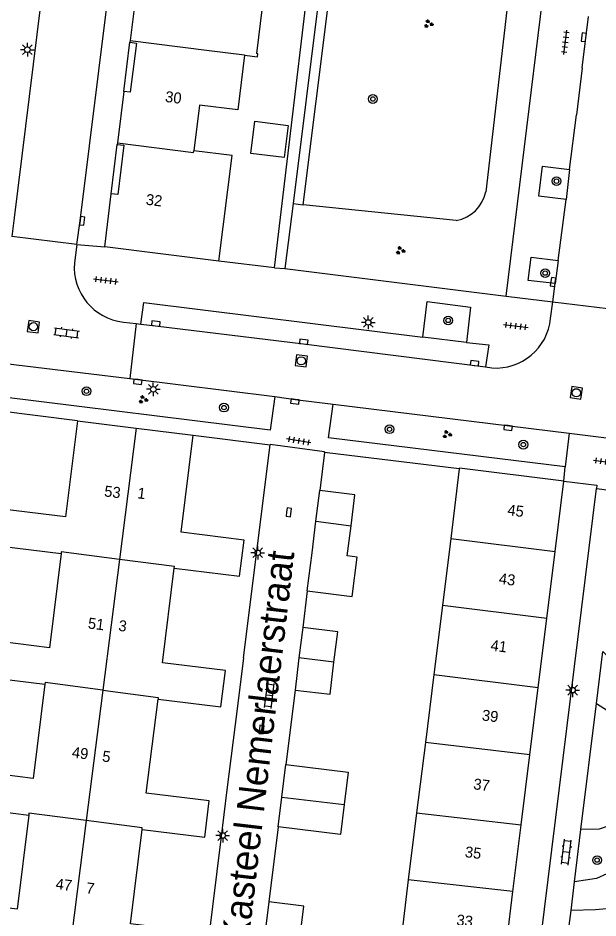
# Model space of a CAD drawing. Extents: x 131000 to 133014, y 396499 to 399001.
# Drawn here: x 131847.9 to 131900.8, y 396712.4 to 396794.5 of the extents above; entities that cross this region are included whole.
import ezdxf

# ---------------------------------------------------------------- set-up
doc = ezdxf.new("R2010")
doc.units = 0
for name, color, linetype in [('gg-afsc-erfafscheiding', 7, 'Continuous'), ('gg-afsc-muur', 7, 'Continuous'), ('gg-anno-huisnummerreeks BGT', 7, 'Continuous'), ('gg-anno-openbare ruimte label', 7, 'Continuous'), ('gg-bbg-bijgebouw', 7, 'Continuous'), ('gg-bbg-gedigitaliseerde bijgebouw', 7, 'Continuous'), ('gg-bbg-hoofdgebouw', 7, 'Continuous'), ('gg-bbg-tussenscheiding', 7, 'Continuous'), ('gg-knt-verharding', 7, 'Continuous'), ('gg-knt-verharding nz', 7, 'Continuous'), ('gt-grn-groengrens', 7, 'Continuous'), ('gt-grn-weggrens', 7, 'Continuous'), ('gt-symb-boom', 7, 'Continuous'), ('gt-symb-groenvak', 7, 'Continuous'), ('gt-symb-klinker verharding', 7, 'Continuous'), ('gt-symb-kolk', 7, 'Continuous'), ('gt-symb-lichtmast', 7, 'Continuous'), ('gt-symb-rioolschacht', 7, 'Continuous'), ('gt-symb-tegel verharding', 7, 'Continuous')]:
    doc.layers.add(name, color=color, linetype=linetype)

# ---------------------------------------------------------------- blocks, each defined once
blk = doc.blocks.new('gt0-KOLK')
at = {"layer": 'gt-symb-kolk'}
blk.add_lwpolyline([(0, 0), (0.375, 0), (0.375, 0.4), (-0.375, 0.4), (-0.375, 0), (0, 0)], dxfattribs=at)
blk = doc.blocks.new('gt0-GRVAK')
at = {"layer": 'gt-symb-groenvak'}
for p, q in [((-0.11, 0.189), (-0.228, 0.24)), ((-0.182, 0.153), (0.088, 0.153)), ((-0.091, 0.211), (-0.156, 0.322)), ((-0.047, 0.214), (-0.047, 0.393)), ((-0.004, 0.211), (0.061, 0.322)), ((0.015, 0.189), (0.133, 0.24)), ((0.262, -0.052), (0.197, 0.059)), ((0.305, -0.049), (0.305, 0.13)), ((0.349, -0.052), (0.414, 0.059)), ((-0.245, -0.228), (-0.363, -0.177)), ((-0.318, -0.264), (-0.047, -0.264)), ((-0.226, -0.206), (-0.291, -0.095)), ((-0.183, -0.203), (-0.183, -0.024)), ((-0.139, -0.206), (-0.074, -0.095)), ((-0.12, -0.228), (-0.002, -0.177)), ((0.243, -0.074), (0.125, -0.023)), ((0.17, -0.11), (0.441, -0.11)), ((0.368, -0.074), (0.486, -0.023))]:
    blk.add_line(p, q, dxfattribs=at)
blk = doc.blocks.new('gt0-BOOM')
at = {"layer": 'gt-symb-boom'}
for radius in [0.4, 0.2]:
    blk.add_circle((0, 0), radius, dxfattribs=at)
blk = doc.blocks.new('gt0-TEG1')
at = {"layer": 'gt-symb-tegel verharding'}
for p, q in [((-1.125, 0), (1.125, 0)), ((-0.9, -0.25), (-0.9, 0.25)), ((-0.45, -0.25), (-0.45, 0.25)), ((0, -0.25), (0, 0.25)), ((0.45, -0.25), (0.45, 0.25)), ((0.9, -0.25), (0.9, 0.25))]:
    blk.add_line(p, q, dxfattribs=at)
blk = doc.blocks.new('gt0-RS')
at = {"layer": 'gt-symb-rioolschacht'}
blk.add_lwpolyline([(-0.5, -0.5), (0.5, -0.5), (0.5, 0.5), (-0.5, 0.5)], close=True, dxfattribs=at)
blk.add_circle((0, 0), 0.375, dxfattribs=at)
blk = doc.blocks.new('gt0-KL1')
at = {"layer": 'gt-symb-klinker verharding'}
for p, q in [((-1.15, 0.3), (1.15, 0.3)), ((-1, -0.3), (-1, 0.3)), ((-0.5, 0.3), (-0.5, 0.45)), ((0, -0.3), (0, 0.3)), ((0.5, 0.3), (0.5, 0.45)), ((1, -0.3), (1, 0.3)), ((-1.15, -0.3), (1.15, -0.3)), ((-0.5, -0.45), (-0.5, -0.3)), ((0.5, -0.45), (0.5, -0.3))]:
    blk.add_line(p, q, dxfattribs=at)
blk = doc.blocks.new('gt0-LMAST')
at = {"layer": 'gt-symb-lichtmast'}
for p, q in [((-0.182, 0.173), (-0.447, 0.438)), ((-0.005, 0.246), (-0.005, 0.621)), ((0.172, 0.173), (0.437, 0.438)), ((-0.255, -0.004), (-0.63, -0.004)), ((-0.182, -0.181), (-0.447, -0.446)), ((-0.005, -0.254), (-0.005, -0.629)), ((0.437, -0.446), (0.172, -0.181)), ((0.245, -0.004), (0.62, -0.004))]:
    blk.add_line(p, q, dxfattribs=at)
blk.add_circle((-0.005, -0.004), 0.25, dxfattribs=at)

msp = doc.modelspace()

# ---------------------------------------------------------------- linework, layer by layer
at = {"layer": 'gg-afsc-erfafscheiding'}
for p, q in [((131868.496, 396736.116), (131870.926, 396755.547)), ((131874.305, 396742.248), (131873.899, 396738.884)), ((131873.2, 396733.19), (131872.36, 396726.39)), ((131867.914, 396731.468), (131866.992, 396724.09)), ((131871.66, 396720.7), (131870.81, 396713.88)), ((131866.428, 396719.579), (131864.942, 396707.704))]:
    msp.add_line(p, q, dxfattribs=at)
at = {"layer": 'gg-afsc-muur'}
for p, q in [((131853.36, 396757.74), (131846.1, 396758.652)), ((131863.91, 396756.42), (131870.926, 396755.547)), ((131875.892, 396754.86), (131875.45, 396751.38)), ((131888.183, 396753.36), (131875.892, 396754.86))]:
    msp.add_line(p, q, dxfattribs=at)
at = {"layer": 'gg-bbg-bijgebouw'}
for p, q in [((131875.104, 396748.579), (131875.45, 396751.38)), ((131874.75, 396745.71), (131875.104, 396748.579)), ((131874.305, 396742.248), (131874.75, 396745.71)), ((131873.899, 396738.884), (131873.56, 396736.126)), ((131873.56, 396736.126), (131873.2, 396733.19)), ((131871.995, 396723.422), (131872.36, 396726.39)), ((131871.66, 396720.7), (131871.995, 396723.422)), ((131870.81, 396713.88), (131870.477, 396711.172))]:
    msp.add_line(p, q, dxfattribs=at)
for points in [[(131878.314, 396748.173), (131878.666, 396750.977), (131875.45, 396751.38)], [(131874.305, 396742.248), (131878.414, 396741.733), (131878.862, 396745.306), (131877.969, 396745.418), (131878.314, 396748.173)], [(131876.751, 396735.732), (131877.09, 396738.49), (131873.899, 396738.884)], [(131873.2, 396733.19), (131876.39, 396732.8), (131876.751, 396735.732)], [(131872.36, 396726.39), (131878.04, 396725.69), (131877.679, 396722.761)], [(131877.679, 396722.761), (131877.34, 396720.01), (131871.66, 396720.7)], [(131873.666, 396710.778), (131874, 396713.49), (131870.81, 396713.88)]]:
    msp.add_lwpolyline(points, dxfattribs=at)
at = {"layer": 'gg-bbg-gedigitaliseerde bijgebouw'}
msp.add_lwpolyline([(131869.524, 396785.06), (131872.564, 396784.666), (131872.206, 396781.749), (131869.168, 396782.117), (131869.524, 396785.06)], dxfattribs=at)
at = {"layer": 'gg-bbg-hoofdgebouw'}
for p, q in [((131858.73, 396797.11), (131858.158, 396792.418)), ((131858.158, 396792.418), (131858.14, 396792.27)), ((131857.57, 396787.78), (131856.997, 396783.08)), ((131856.997, 396783.08), (131856.98, 396782.94)), ((131855.84, 396773.61), (131856.42, 396778.44)), ((131866.25, 396772.31), (131855.84, 396773.61)), ((131853.36, 396757.74), (131858.72, 396757.069)), ((131858.72, 396757.069), (131863.91, 396756.42)), ((131888.183, 396753.36), (131887.397, 396747.023)), ((131896.93, 396745.817), (131897.73, 396752.25)), ((131887.397, 396747.023), (131886.637, 396740.905)), ((131896.173, 396739.723), (131896.93, 396745.817)), ((131886.637, 396740.905), (131885.856, 396734.607)), ((131895.39, 396733.429), (131896.173, 396739.723)), ((131885.856, 396734.607), (131885.088, 396728.416)), ((131894.625, 396727.267), (131895.39, 396733.429)), ((131885.088, 396728.416), (131884.291, 396721.992)), ((131893.831, 396720.883), (131894.625, 396727.267)), ((131884.291, 396721.992), (131883.531, 396715.874)), ((131893.075, 396714.803), (131893.831, 396720.883)), ((131883.531, 396715.874), (131882.759, 396709.652)), ((131892.288, 396708.473), (131893.075, 396714.803))]:
    msp.add_line(p, q, dxfattribs=at)
for points in [[(131868.578, 396791.074), (131869.774, 396790.943), (131869.79, 396791.223), (131869.724, 396791.236), (131870.217, 396795.451), (131869.117, 396795.58), (131869.74, 396800.4)], [(131858.14, 396792.27), (131858.74, 396792.19), (131858.17, 396787.7), (131857.57, 396787.78)], [(131868.578, 396791.074), (131867.97, 396786.11), (131864.49, 396786.54), (131863.97, 396782.37)], [(131856.98, 396782.94), (131857.59, 396782.87), (131857.02, 396778.37), (131856.42, 396778.44)], [(131866.25, 396772.31), (131867.45, 396781.94), (131863.97, 396782.37)], [(131853.36, 396757.74), (131852.27, 396748.97), (131846.52, 396749.68), (131846.11, 396746.34), (131851.86, 396745.63)], [(131862.18, 396744.3), (131868.14, 396743.56), (131868.55, 396746.87), (131862.81, 396747.59), (131863.91, 396756.42)], [(131897.73, 396752.25), (131888.19, 396753.42), (131888.183, 396753.36)], [(131851.86, 396745.63), (131850.8, 396737.05), (131845.05, 396737.76), (131844.64, 396734.42), (131850.38, 396733.71)], [(131860.7, 396732.36), (131866.44, 396731.65), (131866.86, 396734.96), (131861.11, 396735.68), (131862.18, 396744.3)], [(131850.38, 396733.71), (131849.32, 396725.13), (131843.57, 396725.84), (131843.16, 396722.5), (131848.91, 396721.79)], [(131859.24, 396720.47), (131864.97, 396719.76), (131865.38, 396723.08), (131859.63, 396723.79), (131860.7, 396732.36)], [(131848.91, 396721.79), (131847.84, 396713.21), (131842.1, 396713.92), (131841.68, 396710.58)], [(131863.52, 396707.88), (131863.92, 396711.17), (131858.18, 396711.87), (131859.24, 396720.47)]]:
    msp.add_lwpolyline(points, dxfattribs=at)
at = {"layer": 'gg-bbg-tussenscheiding'}
for p, q in [((131858.158, 396792.418), (131865.114, 396791.549)), ((131858.72, 396757.069), (131857.19, 396745.105)), ((131875.104, 396748.579), (131878.314, 396748.173)), ((131887.397, 396747.023), (131896.93, 396745.817)), ((131857.19, 396745.105), (131855.665, 396733.18)), ((131896.173, 396739.723), (131886.637, 396740.905)), ((131876.751, 396735.732), (131873.56, 396736.126)), ((131885.856, 396734.607), (131895.39, 396733.429)), ((131855.665, 396733.18), (131854.144, 396721.283)), ((131894.625, 396727.267), (131885.088, 396728.416)), ((131871.995, 396723.422), (131877.679, 396722.761)), ((131884.291, 396721.992), (131893.831, 396720.883)), ((131854.144, 396721.283), (131852.603, 396709.23)), ((131893.075, 396714.803), (131883.531, 396715.874))]:
    msp.add_line(p, q, dxfattribs=at)
for points in [[(131865.114, 396791.549), (131868.584, 396791.124), (131868.578, 396791.074)], [(131856.997, 396783.08), (131863.95, 396782.212), (131863.97, 396782.37)], [(131857.19, 396745.105), (131851.88, 396745.789), (131851.86, 396745.63)], [(131862.18, 396744.3), (131862.2, 396744.459), (131857.19, 396745.105)], [(131855.665, 396733.18), (131850.4, 396733.869), (131850.38, 396733.71)], [(131855.665, 396733.18), (131860.72, 396732.519), (131860.7, 396732.36)], [(131854.144, 396721.283), (131848.93, 396721.949), (131848.91, 396721.79)], [(131859.24, 396720.47), (131859.26, 396720.629), (131854.144, 396721.283)]]:
    msp.add_lwpolyline(points, dxfattribs=at)
at = {"layer": 'gg-knt-verharding'}
for p, q in [((131879.228, 396827.565), (131873.028, 396777.549)), ((131892.455, 396769.105), (131897.641, 396811.38)), ((131899.395, 396789.925), (131899.977, 396794.615)), ((131857.57, 396787.78), (131858.14, 396792.27)), ((131899.395, 396789.925), (131898.872, 396785.659)), ((131898.237, 396780.675), (131898.872, 396785.659)), ((131856.42, 396778.44), (131856.98, 396782.94)), ((131898.237, 396780.675), (131897.926, 396777.918)), ((131873.028, 396777.549), (131872.281, 396771.623)), ((131897.203, 396772.349), (131897.926, 396777.918)), ((131853.29, 396773.821), (131847.37, 396774.551)), ((131853.29, 396773.821), (131853.075, 396772.14)), ((131894.74, 396772.655), (131897.203, 396772.349)), ((131871.34, 396771.708), (131866.25, 396772.31)), ((131897.203, 396772.349), (131896.92, 396770.273)), ((131872.281, 396771.623), (131892.455, 396769.105)), ((131896.706, 396768.585), (131896.92, 396770.273)), ((131896.514, 396767.072), (131896.706, 396768.585)), ((131857.537, 396766.749), (131858.703, 396766.606)), ((131858.703, 396766.606), (131858.127, 396761.587)), ((131858.703, 396766.606), (131859.14, 396766.557)), ((131888.841, 396764.873), (131884.853, 396765.374)), ((131846.785, 396762.968), (131858.127, 396761.587)), ((131890.583, 396762.661), (131891.142, 396762.57)), ((131858.127, 396761.587), (131871.357, 396759.952)), ((131876.669, 396759.266), (131898.218, 396756.607)), ((131898.218, 396756.607), (131897.832, 396753.543)), ((131895.18, 396707.075), (131900.695, 396751.57)), ((131900.696, 396731.951), (131901.282, 396736.717)), ((131868.496, 396736.116), (131867.914, 396731.468)), ((131899.284, 396720.475), (131900.696, 396731.951)), ((131866.992, 396724.09), (131866.428, 396719.579)), ((131898.696, 396715.692), (131899.284, 396720.475)), ((131898.375, 396713.083), (131898.696, 396715.692)), ((131898.094, 396710.798), (131898.375, 396713.083))]:
    msp.add_line(p, q, dxfattribs=at)
for points in [[(131860.029, 396876.843), (131847.59, 396776.24), (131847.37, 396774.551)], [(131853.29, 396773.821), (131853.587, 396775.991), (131861.28, 396837.81)], [(131871.34, 396771.708), (131875.78, 396809.223), (131878.091, 396827.706)], [(131897.926, 396777.918), (131895.451, 396778.229), (131895.78, 396780.979), (131898.237, 396780.675)], [(131896.92, 396770.273), (131894.46, 396770.525), (131894.74, 396772.655)], [(131859.14, 396766.557), (131859.393, 396768.535), (131884.853, 396765.374)], [(131884.853, 396765.374), (131885.264, 396768.611), (131889.218, 396768.114), (131888.841, 396764.873)], [(131888.841, 396764.873), (131890.871, 396764.665), (131890.583, 396762.661)], [(131871.357, 396759.952), (131870.932, 396756.895), (131846.401, 396759.917)], [(131871.357, 396759.952), (131873.217, 396759.693), (131876.669, 396759.266)], [(131897.832, 396753.543), (131876.25, 396756.196), (131876.669, 396759.266)], [(131898.218, 396756.607), (131903.062, 396756.01), (131904.735, 396755.842)], [(131875.892, 396754.86), (131875.9, 396754.92), (131870.93, 396755.58), (131870.926, 396755.547)], [(131897.73, 396752.25), (131900.733, 396751.876), (131900.695, 396751.57)], [(131900.695, 396751.57), (131903.079, 396751.267), (131902.811, 396749.15)], [(131901.599, 396713.241), (131900.606, 396713.137), (131898.375, 396713.083)]]:
    msp.add_lwpolyline(points, dxfattribs=at)
for centre, radius, start, end in [((131858.078, 396771.739), 5.019, 175.41471, 263.81276), ((131891.518, 396767.577), 5.021, 265.70416, 354.22516)]:
    msp.add_arc(centre, radius, start, end, dxfattribs=at)
at = {"layer": 'gg-knt-verharding nz'}
msp.add_lwpolyline([(131859.14, 396766.557), (131860.48, 396766.417), (131873.963, 396764.75), (131890.583, 396762.661)], dxfattribs=at)
at = {"layer": 'gt-grn-groengrens'}
for p, q in [((131873.944, 396777.434), (131880.216, 396827.443)), ((131873.028, 396777.549), (131873.944, 396777.434)), ((131887.911, 396776.022), (131873.944, 396777.434))]:
    msp.add_line(p, q, dxfattribs=at)
for points in [[(131897.641, 396811.38), (131894.431, 396811.775), (131890.602, 396778.61)], [(131901.282, 396736.717), (131902.396, 396735.618), (131905.368, 396732.899), (131907.455, 396730.306), (131908.277, 396728.41), (131907.897, 396726.007), (131907.075, 396722.529), (131905.494, 396719.431), (131902.586, 396716.839), (131900.689, 396716.017), (131898.696, 396715.692)], [(131900.696, 396731.951), (131901.701, 396731.318), (131903.218, 396729.99), (131904.04, 396728.473), (131904.23, 396727.335), (131904.04, 396724.679), (131903.85, 396722.845), (131902.965, 396721.201), (131900.942, 396720.506), (131899.284, 396720.475)]]:
    msp.add_lwpolyline(points, dxfattribs=at)
msp.add_arc((131887.34, 396779.309), 3.336, 279.86085, 347.90361, dxfattribs=at)
at = {"layer": 'gt-grn-weggrens'}
for p, q in [((131853.29, 396773.821), (131855.84, 396773.61)), ((131871.34, 396771.708), (131872.281, 396771.623)), ((131892.455, 396769.105), (131896.706, 396768.585)), ((131896.706, 396768.585), (131903.307, 396767.778)), ((131897.73, 396752.25), (131897.832, 396753.543))]:
    msp.add_line(p, q, dxfattribs=at)

# ---------------------------------------------------------------- block references
at = {"layer": 'gt-symb-boom'}
for p in [(131880.299, 396787.091), (131897.05, 396779.597), (131896.014, 396771.211), (131887.169, 396766.893), (131854.175, 396760.437), (131866.718, 396758.948), (131881.819, 396756.972), (131894.024, 396755.57), (131900.75, 396717.679)]:
    msp.add_blockref('gt0-BOOM', p, dxfattribs=at)
at = {"layer": 'gt-symb-groenvak'}
for p in [(131885.362, 396793.945), (131882.79, 396773.271), (131859.339, 396759.676), (131887.046, 396756.501)]:
    msp.add_blockref('gt0-GRVAK', p, dxfattribs=at)
at = {"layer": 'gt-symb-klinker verharding'}
for p, rotation in [((131852.362, 396765.767), -7.870920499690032), ((131870.864, 396732.687), 82.99574075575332), ((131897.943, 396718.406), 83.05258934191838)]:
    msp.add_blockref('gt0-KL1', p, dxfattribs=dict(at, rotation=rotation))
at = {"layer": 'gt-symb-kolk'}
for p, rotation in [((131899.739, 396792.697), 82.9318599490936), ((131853.587, 396775.991), -97.12501634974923), ((131896.933, 396770.371), 82.24257421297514), ((131860.48, 396766.417), -5.967037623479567), ((131873.963, 396764.75), -7.068140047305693), ((131889.55, 396762.795), -7.125016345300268), ((131858.876, 396761.496), 173.10945167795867), ((131873.217, 396759.693), 172.06444962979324), ((131892.652, 396757.303), 172.9957407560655), ((131872.435, 396749.42), -97.23872650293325), ((131869.951, 396729.611), -97.23872650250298)]:
    msp.add_blockref('gt0-KOLK', p, dxfattribs=dict(at, rotation=rotation))
at = {"layer": 'gt-symb-lichtmast'}
for p in [(131848.788, 396791.587), (131879.882, 396766.719), (131860.276, 396760.619), (131869.807, 396745.711), (131898.519, 396733.181), (131866.603, 396719.926)]:
    msp.add_blockref('gt0-LMAST', p, dxfattribs=at)
at = {"layer": 'gt-symb-rioolschacht'}
for p, rotation in [((131849.334, 396766.326), -7.935550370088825), ((131873.764, 396763.211), 83.10945167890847), ((131898.854, 396760.298), -8.972626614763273)]:
    msp.add_blockref('gt0-RS', p, dxfattribs=dict(at, rotation=rotation))
at = {"layer": 'gt-symb-tegel verharding'}
for p, rotation in [((131897.857, 396792.253), 82.93185994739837), ((131855.946, 396770.543), -6.890548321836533), ((131893.341, 396766.386), -6.833672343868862), ((131873.526, 396755.916), 170.44347238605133), ((131901.553, 396754.005), -7.814180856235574)]:
    msp.add_blockref('gt0-TEG1', p, dxfattribs=dict(at, rotation=rotation))

# ---------------------------------------------------------------- texts
at = {"layer": 'gg-anno-huisnummerreeks BGT'}
for s, rotation, p in [('30', 352.8, (131861.308, 396786.831)), ('32', 353.2, (131859.549, 396777.454)), ('53', 352.9, (131855.752, 396750.854)), ('1', 352.9, (131858.773, 396750.682)), ('45', 352.9, (131892.53, 396749.146)), ('43', 352.9, (131891.751, 396742.882)), ('51', 352.9, (131854.265, 396738.814)), ('3', 352.9, (131857.049, 396738.593)), ('41', 352.9, (131890.995, 396736.794)), ('39', 352.9, (131890.203, 396730.423)), ('49', 352.9, (131852.802, 396727.036)), ('5', 352.9, (131855.569, 396726.682)), ('37', 352.9, (131889.423, 396724.147)), ('35', 352.9, (131888.653, 396717.955)), ('47', 352.9, (131851.316, 396715.036)), ('7', 353, (131854.102, 396714.663)), ('33', 352.9, (131887.881, 396711.75))]:
    msp.add_text(s, height=1, rotation=rotation, dxfattribs=at).set_placement(p)
at = {"layer": 'gg-anno-openbare ruimte label'}
msp.add_text('Kasteel Nemerlaerstraat', height=2.5, rotation=83.3, dxfattribs=at).set_placement((131868.933, 396709.923))

doc.saveas('drawing.dxf')
